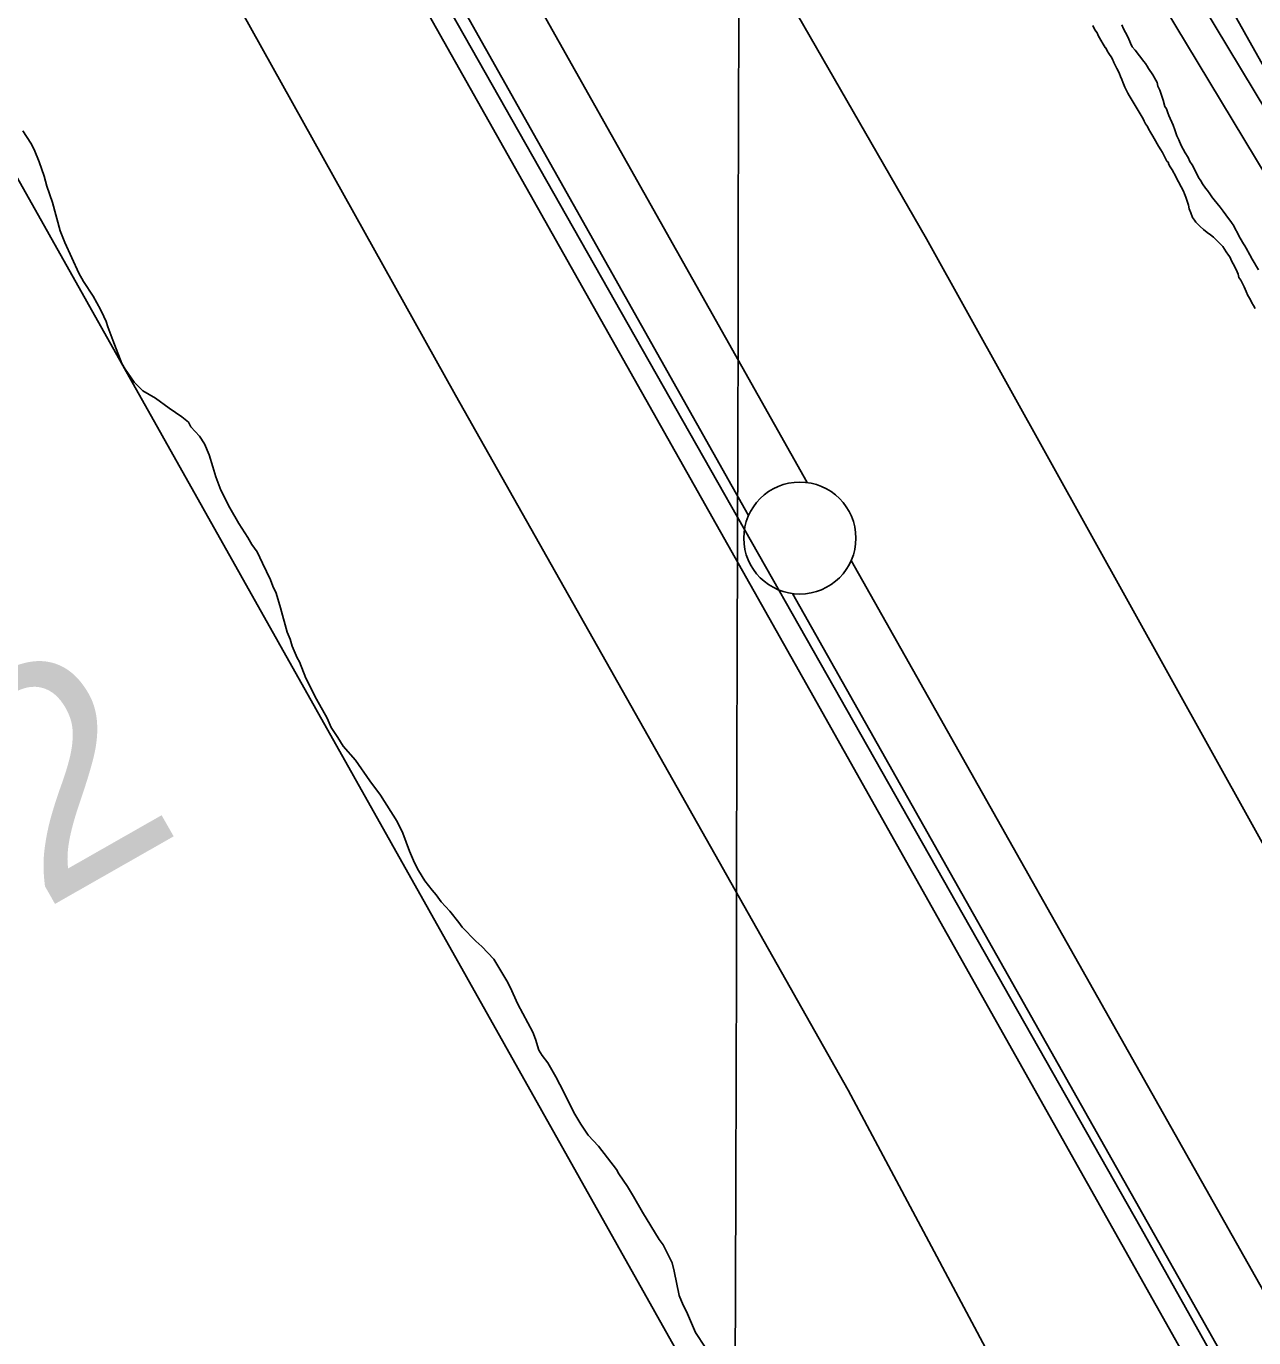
# Model space of a CAD drawing. Extents: x 3177185 to 3215018, y 812988 to 838321.
# Drawn here: x 3186316 to 3186863, y 835176 to 835762 of the extents above; entities that cross this region are included whole.
import ezdxf

# ---------------------------------------------------------------- set-up
doc = ezdxf.new("R2010")
doc.units = 0
for name, color, linetype in [('V-GRID-MAJR', 7, 'Continuous'), ('V-LEVE-TOET', 7, 'Continuous'), ('V-RAIL-TRAK', 7, 'Continuous'), ('V-ROAD-CNTR', 7, 'Continuous'), ('V-SITE-VEGE', 7, 'Continuous'), ('V-SURV-IDEN', 7, 'Continuous'), ('V-SURV-LINE', 7, 'Continuous'), ('V-TOPO-SHOR', 7, 'Continuous'), ('V-WETL-SWMP', 7, 'Continuous')]:
    doc.layers.add(name, color=color, linetype=linetype)

msp = doc.modelspace()

# ---------------------------------------------------------------- linework, layer by layer
at = {"layer": 'V-GRID-MAJR'}
msp.add_spline([(3186588.003, 818387.068), (3186603.869, 824447.399), (3186619.74, 830509.6730000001), (3186635.612, 836571.987), (3186635.617, 836573.89)], degree=3, dxfattribs=at)
at = {"layer": 'V-LEVE-TOET'}
for points in [[(3187116.254, 834464.4400000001), (3186925.596, 834825.426), (3186860.389, 834954.049), (3186855.884, 834965.581), (3186851.325, 834972.929), (3186814.328, 835039.158), (3186682.244, 835286.959), (3186507.068, 835597.192), (3186375.308, 835833.8250000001), (3186373.068, 835840.5210000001), (3186368.015, 835845.7050000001), (3186295.358, 835973.6460000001), (3186158.4050000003, 836216.393), (3186013.754, 836475.832), (3185956.493451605, 836575.4699312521)], [(3186207.5410645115, 836574.8857028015), (3186340.464, 836337.215), (3186539.492, 835975.81), (3186717.169, 835666.943), (3186898.6520000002, 835340.502), (3187102.535, 834982.76), (3187266.758, 834701.358), (3187383.2290000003, 834494.385)]]:
    msp.add_lwpolyline(points, dxfattribs=at)
at = {"layer": 'V-RAIL-TRAK'}
msp.add_lwpolyline([(3186040.1728319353, 836575.2751957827), (3186132.9620000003, 836410.73), (3186321.323, 836076.291), (3186480.254, 835793.407), (3186665.133, 835465.527), (3186865.622, 835109.224), (3187040.198, 834800.549), (3187196.116, 834523.528), (3187196.253, 834523.285)], dxfattribs=at)
at = {"layer": 'V-ROAD-CNTR'}
for points in [[(3186049.159864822, 836577.872816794), (3186092.77577759, 836501.0749703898), (3186284.1243948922, 836169.7086331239), (3186468.396026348, 835832.883306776), (3186813.0193371, 835225.176522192)], [(3187141.265680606, 835203.545565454), (3186997.651967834, 835468.98703457), (3186879.6062039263, 835677.1176183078), (3186745.600471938, 835899.4401736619), (3186641.31468051, 836079.999812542), (3186509.683943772, 836327.7693170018), (3186393.058177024, 836531.8249088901), (3186368.491226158, 836577.12981828)], [(3187154.45865422, 835210.683551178), (3187010.772941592, 835476.25702003), (3186892.555178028, 835684.6906031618), (3186758.5194461, 835907.0631584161), (3186654.436654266, 836087.271797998), (3186522.821917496, 836335.011302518), (3186406.164150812, 836539.1228942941), (3186385.576191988, 836577.0898183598)], [(3186813.0193371, 835225.176522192), (3189830.7133017, 829864.116244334), (3191892.325178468, 826207.063558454)]]:
    msp.add_lwpolyline(points, dxfattribs=at)
at = {"layer": 'V-SITE-VEGE'}
for p, q in [((3186314.048, 835715.172), (3186317.594, 835709.7029999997)), ((3186317.594, 835709.7029999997), (3186319.107, 835706.844)), ((3186319.107, 835706.844), (3186321.358, 835701.395)), ((3186321.358, 835701.395), (3186323.6, 835694.9129999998)), ((3186323.6, 835694.9129999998), (3186324.835, 835690.51)), ((3186324.835, 835690.51), (3186327.322, 835683.2489999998)), ((3186327.322, 835683.2489999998), (3186330.7770000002, 835670.556)), ((3186330.7770000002, 835670.556), (3186332.775, 835665.3679999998)), ((3186332.775, 835665.3679999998), (3186339.055, 835651.606)), ((3186339.055, 835651.606), (3186341.074, 835647.966)), ((3186341.074, 835647.966), (3186345.379, 835641.4579999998)), ((3186345.379, 835641.4579999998), (3186348.66, 835635.478)), ((3186348.66, 835635.478), (3186350.167, 835632.363)), ((3186350.167, 835632.363), (3186351.171, 835630.0259999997)), ((3186351.171, 835630.0259999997), (3186351.916, 835627.6909999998)), ((3186351.916, 835627.6909999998), (3186352.919, 835625.357)), ((3186352.919, 835625.357), (3186354.161, 835621.725)), ((3186354.161, 835621.725), (3186358.162, 835611.35)), ((3186358.162, 835611.35), (3186359.68, 835608.7489999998)), ((3186359.68, 835608.7489999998), (3186363.733, 835603.019)), ((3186363.733, 835603.019), (3186367.557, 835599.0970000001)), ((3186367.557, 835599.0970000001), (3186373.197, 835595.929)), ((3186373.197, 835595.929), (3186379.335, 835591.46)), ((3186379.335, 835591.46), (3186384.965, 835587.518)), ((3186384.965, 835587.518), (3186388.032, 835585.154)), ((3186388.032, 835585.154), (3186389.038, 835583.078)), ((3186389.038, 835583.078), (3186392.858, 835578.898)), ((3186392.858, 835578.898), (3186395.137, 835575.5119999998)), ((3186395.137, 835575.5119999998), (3186397.14, 835570.583)), ((3186397.14, 835570.583), (3186398.877, 835565.139)), ((3186398.877, 835565.139), (3186400.112, 835560.7359999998)), ((3186400.112, 835560.7359999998), (3186402.358, 835554.77)), ((3186402.358, 835554.77), (3186406.3910000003, 835546.9729999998)), ((3186406.3910000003, 835546.9729999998), (3186410.431, 835539.953)), ((3186410.431, 835539.953), (3186414.482, 835533.704)), ((3186414.482, 835533.704), (3186416.25, 835530.585)), ((3186416.25, 835530.585), (3186418.529, 835527.1999999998)), ((3186418.529, 835527.1999999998), (3186421.048, 835522.262)), ((3186421.048, 835522.262), (3186424.5670000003, 835514.7319999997)), ((3186424.5670000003, 835514.7319999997), (3186425.562, 835511.8790000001)), ((3186425.562, 835511.8790000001), (3186427.071, 835508.762)), ((3186427.071, 835508.762), (3186429.056, 835502.282)), ((3186429.056, 835502.282), (3186432.0130000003, 835491.4029999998)), ((3186432.0130000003, 835491.4029999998), (3186433.267, 835488.2879999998)), ((3186433.267, 835488.2879999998), (3186434.258, 835485.1789999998)), ((3186434.258, 835485.1789999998), (3186436.517, 835479.9869999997)), ((3186436.517, 835479.9869999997), (3186437.524, 835478.167)), ((3186437.524, 835478.167), (3186440.273, 835470.905)), ((3186440.273, 835470.905), (3186445.059, 835461.547)), ((3186445.059, 835461.547), (3186449.853, 835452.97)), ((3186449.853, 835452.97), (3186451.609, 835448.817)), ((3186451.609, 835448.817), (3186454.65, 835444.3889999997)), ((3186454.65, 835444.3889999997), (3186456.9250000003, 835440.49)), ((3186456.9250000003, 835440.49), (3186462.522, 835434.223)), ((3186462.522, 835434.223), (3186468.861, 835425.105)), ((3186468.861, 835425.105), (3186473.684, 835418.59)), ((3186473.684, 835418.59), (3186481.02, 835406.88)), ((3186481.02, 835406.88), (3186483.535, 835401.686)), ((3186483.535, 835401.686), (3186486.531, 835393.6460000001)), ((3186486.531, 835393.6460000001), (3186488.788, 835388.454)), ((3186488.788, 835388.454), (3186490.551, 835385.0750000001)), ((3186490.551, 835385.0750000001), (3186493.332, 835380.3929999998)), ((3186493.332, 835380.3929999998), (3186496.636, 835376.2209999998)), ((3186496.636, 835376.2209999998), (3186498.416, 835374.1319999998)), ((3186498.416, 835374.1319999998), (3186500.701, 835371.0049999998)), ((3186500.701, 835371.0049999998), (3186504.519, 835366.8269999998)), ((3186504.519, 835366.8269999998), (3186508.586, 835361.871)), ((3186508.586, 835361.871), (3186510.108, 835359.786)), ((3186510.108, 835359.786), (3186516.223, 835353.513)), ((3186516.223, 835353.513), (3186518.775, 835351.1579999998)), ((3186518.775, 835351.1579999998), (3186524.122, 835345.409)), ((3186524.122, 835345.409), (3186529.938, 835335.784)), ((3186529.938, 835335.784), (3186531.45, 835332.925)), ((3186531.45, 835332.925), (3186534.968, 835325.394)), ((3186534.968, 835325.394), (3186541.522, 835312.92)), ((3186541.522, 835312.92), (3186542.771, 835309.807)), ((3186542.771, 835309.807), (3186544.258, 835304.8809999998)), ((3186544.258, 835304.8809999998), (3186545.778, 835302.539)), ((3186545.778, 835302.539), (3186548.315, 835299.1510000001)), ((3186548.315, 835299.1510000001), (3186551.852, 835292.911)), ((3186551.852, 835292.911), (3186555.379, 835286.155)), ((3186555.379, 835286.155), (3186559.911, 835277.061)), ((3186559.911, 835277.061), (3186562.9420000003, 835271.859)), ((3186562.9420000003, 835271.859), (3186566.233, 835266.9139999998)), ((3186566.233, 835266.9139999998), (3186570.819, 835261.9489999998)), ((3186570.819, 835261.9489999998), (3186578.947, 835251.5209999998)), ((3186578.947, 835251.5209999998), (3186579.955, 835249.7000000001)), ((3186579.955, 835249.7000000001), (3186583.756, 835243.9719999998)), ((3186583.756, 835243.9719999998), (3186586.539, 835239.5480000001)), ((3186586.539, 835239.5480000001), (3186590.578, 835232.5259999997)), ((3186590.578, 835232.5259999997), (3186597.909, 835220.299)), ((3186597.909, 835220.299), (3186599.687, 835217.9539999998)), ((3186599.687, 835217.9539999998), (3186603.716, 835209.9010000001)), ((3186603.716, 835209.9010000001), (3186604.701, 835206.2739999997)), ((3186604.701, 835206.2739999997), (3186606.886, 835195.404)), ((3186606.886, 835195.404), (3186608.637, 835190.992)), ((3186608.637, 835190.992), (3186610.15, 835188.135)), ((3186610.15, 835188.135), (3186614.16, 835178.792)), ((3186614.16, 835178.792), (3186618.467, 835172.282))]:
    msp.add_line(p, q, dxfattribs=at)
at = {"layer": 'V-SURV-LINE'}
for points in [[(3186637.841090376, 835543.4661090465), (3186056.899142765, 836575.2362709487)], [(3186091.3728847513, 836575.1560449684), (3186663.9858186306, 835558.1784589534)], [(3186683.5932214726, 835523.3895838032), (3187350.411569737, 834341.4417319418)], [(3187324.279687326, 834326.7065778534), (3186657.4616164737, 835508.6539379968)]]:
    msp.add_lwpolyline(points, dxfattribs=at)
msp.add_circle((3186660.7129200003, 835533.4176199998), 25, dxfattribs=at)
at = {"layer": 'V-TOPO-SHOR'}
for points in [[(3185818.7869498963, 836570.9451452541), (3186715.0480291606, 834976.2988094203), (3186800.1040000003, 834939.442), (3186819.805817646, 834836.6217581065), (3187764.403, 833190.608), (3187867.3837025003, 832974.261073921), (3188193.2968222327, 832392.2733601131), (3188600.688221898, 831693.8881035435)], [(3186863.058, 835637.253), (3186862.39, 835638.456), (3186861.559, 835640.002), (3186860.557, 835641.718), (3186859.898, 835643.432), (3186858.9, 835645.492), (3186857.4050000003, 835648.581), (3186856.568, 835649.783), (3186856.244, 835651.1510000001), (3186855.747, 835652.181), (3186854.585, 835654.7540000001), (3186853.418, 835656.816), (3186852.591, 835658.87), (3186851.921, 835659.732), (3186850.915, 835661.108), (3186849.41, 835663.517), (3186847.7290000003, 835665.241), (3186845.201, 835667.66), (3186843.85, 835668.702), (3186842.498, 835669.743), (3186840.812, 835671.127), (3186839.295, 835672.512), (3186838.453, 835673.3740000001), (3186837.444, 835674.41), (3186836.772, 835675.27), (3186835.934, 835676.475), (3186835.109, 835678.533), (3186834.449, 835680.415), (3186834.13, 835681.9550000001), (3186833.634, 835683.3250000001), (3186832.981, 835685.549), (3186832.319, 835687.094), (3186831.824, 835688.294), (3186830.824, 835690.182), (3186829.657, 835692.412), (3186828.989, 835693.444), (3186828.4960000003, 835694.814), (3186826.829, 835697.735), (3186825.991, 835699.109), (3186825.323, 835700.139), (3186824.9960000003, 835701.167), (3186824.492, 835701.686), (3186822.4930000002, 835705.462), (3186821.825, 835706.664), (3186820.654, 835708.385), (3186820.156, 835709.415), (3186819.321, 835710.789), (3186818.153, 835712.849), (3186817.318, 835714.223), (3186816.318, 835716.112), (3186815.821, 835717.142), (3186814.983, 835718.346), (3186814.318, 835719.5480000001), (3186813.8200000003, 835720.576), (3186812.984, 835721.953), (3186811.147, 835725.045), (3186810.312, 835726.419), (3186808.9760000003, 835728.654), (3186807.6410000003, 835730.886), (3186806.971, 835731.9180000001), (3186805.642, 835734.662), (3186804.819, 835736.8910000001), (3186804.323, 835738.091), (3186803.828, 835739.461), (3186803.332, 835740.661), (3186802.8340000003, 835741.689), (3186802.169, 835743.061), (3186800.838, 835745.638), (3186800.674, 835746.15), (3186800.34, 835746.666), (3186799.84, 835747.696), (3186798.503, 835749.758), (3186797.8370000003, 835750.96), (3186797.17, 835752.1630000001), (3186797.002, 835752.335), (3186795.998, 835753.883), (3186794.997, 835755.601), (3186793.829, 835757.661), (3186793.3340000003, 835758.862), (3186792.328, 835760.238), (3186791.499, 835762.1240000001)], [(3186804.293, 835762.4720000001), (3186805.122, 835760.758), (3186805.953, 835759.042), (3186807.119, 835756.809), (3186808.2800000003, 835754.237), (3186808.9420000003, 835752.6950000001), (3186810.285, 835751.143), (3186814.143, 835746.15), (3186814.985, 835745.285), (3186815.653, 835744.083), (3186816.3200000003, 835743.0530000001), (3186818.16, 835740.131), (3186819.4930000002, 835737.726), (3186820.163, 835736.694), (3186820.482, 835735.1560000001), (3186821.311, 835733.27), (3186822.79, 835728.817), (3186823.607, 835726.079), (3186824.2770000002, 835725.047), (3186824.934, 835723.165), (3186825.2600000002, 835721.9670000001), (3186827.253, 835717.6780000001)], [(3186827.253, 835717.6780000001), (3186828.078, 835715.622), (3186828.895, 835712.884), (3186829.727, 835711.1680000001), (3186830.8880000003, 835708.595), (3186832.551, 835705.333), (3186833.8880000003, 835703.2710000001), (3186834.72, 835701.554), (3186835.723, 835700.008), (3186836.723, 835698.12), (3186837.22, 835697.09), (3186838.052, 835695.376), (3186838.549, 835694.345), (3186839.553, 835692.797), (3186840.3910000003, 835691.595), (3186841.728, 835689.5310000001), (3186842.568, 835688.496), (3186843.573, 835687.12), (3186844.7430000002, 835685.23), (3186844.911, 835685.058), (3186845.5840000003, 835684.366), (3186848.269, 835681.093), (3186849.613, 835679.371), (3186850.784, 835677.65), (3186853.2970000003, 835674.207), (3186854.303, 835672.831), (3186855.134, 835671.115), (3186855.802, 835669.915), (3186856.633, 835668.3690000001), (3186857.133, 835667.339), (3186858.634, 835664.762), (3186859.306, 835663.902), (3186859.804, 835662.872), (3186861.469, 835659.7810000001), (3186862.468, 835657.893), (3186865.307, 835653.082)], [(3186863.893, 835635.8790000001), (3186863.058, 835637.253)]]:
    msp.add_lwpolyline(points, dxfattribs=at)
at = {"layer": 'V-WETL-SWMP'}
msp.add_line((3187195.527053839, 835158.6763909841), (3186402.168119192, 836574.4327741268), dxfattribs=at)

# ---------------------------------------------------------------- texts
at = {"layer": 'V-SURV-IDEN'}
msp.add_text('1198+97.2', height=100, rotation=29.67148221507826, dxfattribs=at).set_placement((3185834.7251913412, 835088.8502535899))

doc.saveas('drawing.dxf')
